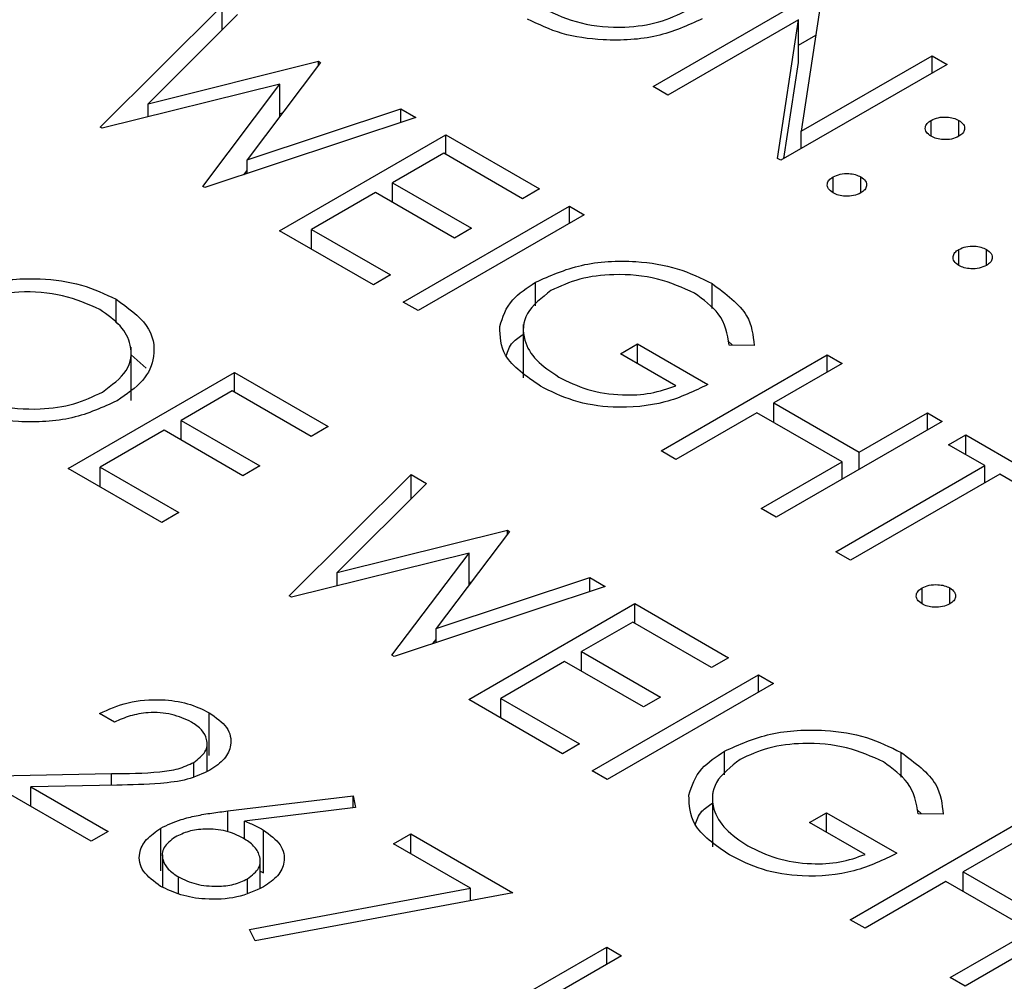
# Model space of a CAD drawing. Header units: inches. Extents: x 1880 to 2363, y -453 to -54.
# Tile 670 of 1056: x 1950.537 to 1950.914, y -148.8 to -148.432. Entities that reach past the tile are written whole.
import ezdxf

# ---------------------------------------------------------------- set-up
doc = ezdxf.new("R2010")
doc.units = ezdxf.units.IN
doc.header["$LTSCALE"] = 0.5
doc.header["$MEASUREMENT"] = 0
doc.layers.add('SID-M-S', color=105, linetype='Continuous')

msp = doc.modelspace()

# ---------------------------------------------------------------- linework, layer by layer
at = {"layer": 'SID-M-S'}
for p, q in [((1950.77942, -148.4574), (1950.84306, -148.42066)), ((1950.84426, -148.42135), (1950.83621, -148.47454)), ((1950.56769, -148.47294), (1950.6144, -148.42643)), ((1950.6144, -148.43572), (1950.6144, -148.42643)), ((1950.62031, -148.42984), (1950.58609, -148.46397)), ((1950.8351, -148.43184), (1950.78513, -148.46069)), ((1950.82707, -148.48491), (1950.8351, -148.43184)), ((1950.8351, -148.44818), (1950.8351, -148.43184)), ((1950.8351, -148.44158), (1950.84178, -148.43773)), ((1950.58609, -148.46397), (1950.65129, -148.44772)), ((1950.65211, -148.4482), (1950.62394, -148.48545)), ((1950.65129, -148.44772), (1950.65211, -148.4482)), ((1950.65129, -148.44929), (1950.65129, -148.44772)), ((1950.82953, -148.48499), (1950.8351, -148.44818)), ((1950.83621, -148.47454), (1950.8863, -148.44562)), ((1950.8863, -148.44562), (1950.89201, -148.44892)), ((1950.8863, -148.45222), (1950.8863, -148.44562)), ((1950.89201, -148.44892), (1950.82837, -148.48566)), ((1950.63656, -148.4565), (1950.56851, -148.47341)), ((1950.60704, -148.49565), (1950.63656, -148.4565)), ((1950.63656, -148.46876), (1950.63656, -148.4565)), ((1950.78513, -148.46069), (1950.77942, -148.4574)), ((1950.58609, -148.46904), (1950.58609, -148.46397)), ((1950.62394, -148.48545), (1950.68281, -148.46592)), ((1950.68281, -148.46592), (1950.68865, -148.46929)), ((1950.68281, -148.47123), (1950.68281, -148.46592)), ((1950.68865, -148.46929), (1950.60785, -148.49612)), ((1950.63656, -148.46772), (1950.63753, -148.46748)), ((1950.88589, -148.47647), (1950.88589, -148.47035)), ((1950.8965, -148.47647), (1950.8965, -148.47035)), ((1950.56851, -148.47341), (1950.56769, -148.47294)), ((1950.83621, -148.48113), (1950.83621, -148.47454)), ((1950.63643, -148.51262), (1950.70007, -148.47588)), ((1950.70007, -148.47588), (1950.73597, -148.49661)), ((1950.70007, -148.48342), (1950.70007, -148.47588)), ((1950.62394, -148.49078), (1950.62394, -148.48545)), ((1950.69926, -148.48295), (1950.67968, -148.49425)), ((1950.72945, -148.50038), (1950.69926, -148.48295)), ((1950.82837, -148.48566), (1950.82707, -148.48491)), ((1950.62272, -148.49118), (1950.62394, -148.48957)), ((1950.84836, -148.49814), (1950.84836, -148.49202)), ((1950.85897, -148.49814), (1950.85897, -148.49202)), ((1950.60785, -148.49612), (1950.60704, -148.49565)), ((1950.67968, -148.49425), (1950.70986, -148.51168)), ((1950.67968, -148.50179), (1950.67968, -148.49425)), ((1950.73597, -148.49661), (1950.72945, -148.50038)), ((1950.67315, -148.49802), (1950.64867, -148.51215)), ((1950.70334, -148.51545), (1950.67315, -148.49802)), ((1950.68376, -148.53994), (1950.7474, -148.5032)), ((1950.7474, -148.5032), (1950.75311, -148.5065)), ((1950.7474, -148.5098), (1950.7474, -148.5032)), ((1950.75311, -148.5065), (1950.68947, -148.54324)), ((1950.67233, -148.53335), (1950.63643, -148.51262)), ((1950.64867, -148.51215), (1950.67886, -148.52958)), ((1950.64867, -148.51969), (1950.64867, -148.51215)), ((1950.70986, -148.51168), (1950.70334, -148.51545)), ((1950.8965, -148.52593), (1950.8965, -148.5198)), ((1950.90711, -148.52593), (1950.90711, -148.5198)), ((1950.67886, -148.52958), (1950.67233, -148.53335)), ((1950.73437, -148.54139), (1950.73437, -148.53239)), ((1950.80202, -148.5424), (1950.80202, -148.53285)), ((1950.57381, -148.54786), (1950.57381, -148.53888)), ((1950.68947, -148.54324), (1950.68376, -148.53994)), ((1950.72975, -148.54859), (1950.72975, -148.569)), ((1950.57956, -148.57767), (1950.57956, -148.55726)), ((1950.76698, -148.55972), (1950.7735, -148.55595)), ((1950.7735, -148.55595), (1950.80043, -148.5715)), ((1950.7735, -148.56349), (1950.7735, -148.55595)), ((1950.80801, -148.55478), (1950.80979, -148.55644)), ((1950.81812, -148.55657), (1950.80859, -148.55642)), ((1950.57956, -148.56021), (1950.58535, -148.56525)), ((1950.78819, -148.57197), (1950.76698, -148.55972)), ((1950.78248, -148.59693), (1950.84612, -148.56019)), ((1950.84612, -148.56019), (1950.85183, -148.56349)), ((1950.84612, -148.56679), (1950.84612, -148.56019)), ((1950.85183, -148.56349), (1950.82572, -148.57856)), ((1950.55546, -148.60364), (1950.6191, -148.5669)), ((1950.6191, -148.5669), (1950.655, -148.58763)), ((1950.6191, -148.57444), (1950.6191, -148.5669)), ((1950.61828, -148.57397), (1950.5987, -148.58527)), ((1950.64847, -148.5914), (1950.61828, -148.57397)), ((1950.82572, -148.57856), (1950.85836, -148.5974)), ((1950.82572, -148.5861), (1950.82572, -148.57856)), ((1950.81919, -148.58233), (1950.78819, -148.60023)), ((1950.85183, -148.60117), (1950.81919, -148.58233)), ((1950.85836, -148.5974), (1950.88447, -148.58233)), ((1950.88447, -148.58233), (1950.89018, -148.58563)), ((1950.88447, -148.58892), (1950.88447, -148.58233)), ((1950.5987, -148.58527), (1950.62889, -148.6027)), ((1950.5987, -148.59281), (1950.5987, -148.58527)), ((1950.655, -148.58763), (1950.64847, -148.5914)), ((1950.89018, -148.58563), (1950.82654, -148.62237)), ((1950.59217, -148.58904), (1950.56769, -148.60317)), ((1950.62236, -148.60647), (1950.59217, -148.58904)), ((1950.89262, -148.59458), (1950.89915, -148.59081)), ((1950.89915, -148.59081), (1950.9326, -148.61012)), ((1950.89915, -148.59834), (1950.89915, -148.59081)), ((1950.90649, -148.60258), (1950.89262, -148.59458)), ((1950.78819, -148.60023), (1950.78248, -148.59693)), ((1950.85836, -148.604), (1950.85836, -148.5974)), ((1950.62889, -148.6027), (1950.62236, -148.60647)), ((1950.82083, -148.61907), (1950.85183, -148.60117)), ((1950.84938, -148.63555), (1950.90649, -148.60258)), ((1950.85183, -148.60776), (1950.85183, -148.60117)), ((1950.90649, -148.60918), (1950.90649, -148.60258)), ((1950.59136, -148.62437), (1950.55546, -148.60364)), ((1950.56769, -148.60317), (1950.59788, -148.6206)), ((1950.56769, -148.61071), (1950.56769, -148.60317)), ((1950.64011, -148.65251), (1950.68682, -148.606)), ((1950.68682, -148.606), (1950.69272, -148.60941)), ((1950.68682, -148.61529), (1950.68682, -148.606)), ((1950.91221, -148.60588), (1950.85509, -148.63885)), ((1950.92608, -148.61389), (1950.91221, -148.60588)), ((1950.69272, -148.60941), (1950.6585, -148.64354)), ((1950.59788, -148.6206), (1950.59136, -148.62437)), ((1950.82654, -148.62237), (1950.82083, -148.61907)), ((1950.6585, -148.64354), (1950.7237, -148.62729)), ((1950.72452, -148.62777), (1950.69635, -148.66502)), ((1950.7237, -148.62729), (1950.72452, -148.62777)), ((1950.7237, -148.62886), (1950.7237, -148.62729)), ((1950.70897, -148.63607), (1950.64092, -148.65298)), ((1950.67945, -148.67522), (1950.70897, -148.63607)), ((1950.70897, -148.64833), (1950.70897, -148.63607)), ((1950.85509, -148.63885), (1950.84938, -148.63555)), ((1950.6585, -148.64861), (1950.6585, -148.64354)), ((1950.69635, -148.66502), (1950.75522, -148.64549)), ((1950.70897, -148.64729), (1950.70994, -148.64705)), ((1950.75522, -148.64549), (1950.76106, -148.64886)), ((1950.75522, -148.6508), (1950.75522, -148.64549)), ((1950.76106, -148.64886), (1950.68026, -148.67569)), ((1950.88243, -148.65557), (1950.88243, -148.64945)), ((1950.89303, -148.65557), (1950.89303, -148.64945)), ((1950.64092, -148.65298), (1950.64011, -148.65251)), ((1950.70884, -148.69219), (1950.77248, -148.65545)), ((1950.77248, -148.65545), (1950.80838, -148.67618)), ((1950.77248, -148.66299), (1950.77248, -148.65545)), ((1950.77167, -148.66252), (1950.75209, -148.67382)), ((1950.80186, -148.67995), (1950.77167, -148.66252)), ((1950.69635, -148.67035), (1950.69635, -148.66502)), ((1950.69513, -148.67075), (1950.69635, -148.66914)), ((1950.75209, -148.67382), (1950.78227, -148.69125)), ((1950.75209, -148.68136), (1950.75209, -148.67382)), ((1950.68026, -148.67569), (1950.67945, -148.67522)), ((1950.74556, -148.67759), (1950.72108, -148.69172)), ((1950.77575, -148.69502), (1950.74556, -148.67759)), ((1950.80838, -148.67618), (1950.80186, -148.67995)), ((1950.75617, -148.71951), (1950.81981, -148.68277)), ((1950.82552, -148.68607), (1950.76188, -148.72281)), ((1950.81981, -148.68277), (1950.82552, -148.68607)), ((1950.81981, -148.68937), (1950.81981, -148.68277)), ((1950.74474, -148.71292), (1950.70884, -148.69219)), ((1950.72108, -148.69172), (1950.75127, -148.70915)), ((1950.72108, -148.69926), (1950.72108, -148.69172)), ((1950.78227, -148.69125), (1950.77575, -148.69502)), ((1950.60946, -148.71356), (1950.60946, -148.69723)), ((1950.5732, -148.70079), (1950.56749, -148.69749)), ((1950.60864, -148.71969), (1950.60864, -148.70902)), ((1950.75127, -148.70915), (1950.74474, -148.71292)), ((1950.80678, -148.72096), (1950.80678, -148.71196)), ((1950.87443, -148.72197), (1950.87443, -148.71242)), ((1950.60354, -148.72172), (1950.60354, -148.71624)), ((1950.76188, -148.72281), (1950.75617, -148.71951)), ((1950.52099, -148.72151), (1950.572, -148.72056)), ((1950.56423, -148.74648), (1950.52099, -148.72151)), ((1950.572, -148.72503), (1950.572, -148.72056)), ((1950.57406, -148.72499), (1950.54114, -148.72561)), ((1950.54114, -148.72561), (1950.57075, -148.74271)), ((1950.54114, -148.73315), (1950.54114, -148.72561)), ((1950.61655, -148.73485), (1950.66458, -148.72905)), ((1950.66458, -148.72905), (1950.66553, -148.73358)), ((1950.66458, -148.7337), (1950.66458, -148.72905)), ((1950.80216, -148.72816), (1950.80216, -148.74857)), ((1950.61655, -148.74287), (1950.61655, -148.73485)), ((1950.66553, -148.73358), (1950.623, -148.73872)), ((1950.88042, -148.73435), (1950.8822, -148.73601)), ((1950.623, -148.74564), (1950.623, -148.73872)), ((1950.83939, -148.73929), (1950.84591, -148.73552)), ((1950.84591, -148.73552), (1950.87284, -148.75107)), ((1950.84591, -148.74306), (1950.84591, -148.73552)), ((1950.89053, -148.73614), (1950.881, -148.736)), ((1950.59095, -148.75774), (1950.59095, -148.74141)), ((1950.6302, -148.7585), (1950.6302, -148.74217)), ((1950.8606, -148.75154), (1950.83939, -148.73929)), ((1950.85489, -148.7765), (1950.91853, -148.73976)), ((1950.57075, -148.74271), (1950.56423, -148.74648)), ((1950.68008, -148.74742), (1950.68661, -148.74365)), ((1950.68661, -148.74365), (1950.72577, -148.76626)), ((1950.68661, -148.75119), (1950.68661, -148.74365)), ((1950.92424, -148.74306), (1950.89813, -148.75813)), ((1950.70958, -148.76445), (1950.68008, -148.74742)), ((1950.59153, -148.75169), (1950.59153, -148.76401)), ((1950.62898, -148.76442), (1950.62898, -148.75403)), ((1950.59768, -148.76656), (1950.59768, -148.76013)), ((1950.62417, -148.76622), (1950.62417, -148.76086)), ((1950.62898, -148.75786), (1950.6302, -148.7585)), ((1950.89813, -148.75813), (1950.93077, -148.77697)), ((1950.89813, -148.76567), (1950.89813, -148.75813)), ((1950.62483, -148.78021), (1950.70958, -148.76445)), ((1950.70958, -148.76927), (1950.70958, -148.76445)), ((1950.8916, -148.7619), (1950.8606, -148.7798)), ((1950.92424, -148.78074), (1950.8916, -148.7619)), ((1950.96259, -148.7652), (1950.89895, -148.80194)), ((1950.72577, -148.76626), (1950.62705, -148.78463)), ((1950.8606, -148.7798), (1950.85489, -148.7765)), ((1950.62705, -148.78463), (1950.62483, -148.78021)), ((1950.89324, -148.79864), (1950.92424, -148.78074)), ((1950.69803, -148.82372), (1950.76167, -148.78698)), ((1950.76167, -148.78698), (1950.76738, -148.79028)), ((1950.76167, -148.79358), (1950.76167, -148.78698)), ((1950.76738, -148.79028), (1950.71027, -148.82325)), ((1950.89895, -148.80194), (1950.89324, -148.79864))]:
    msp.add_line(p, q, dxfattribs=at)
for points, knots in [([(1950.73768, -148.42765), (1950.74218, -148.42972), (1950.75118, -148.43385), (1950.76752, -148.43523), (1950.78209, -148.43317), (1950.78904, -148.42984), (1950.79251, -148.42817)], [0, 0, 0, 0, 0.2798297, 0.559389, 0.7796538, 1, 1, 1, 1]), ([(1950.79821, -148.43148), (1950.79271, -148.434), (1950.78172, -148.43906), (1950.7617, -148.44015), (1950.74401, -148.43769), (1950.73559, -148.4336), (1950.73138, -148.43155)], [0, 0, 0, 0, 0.27963, 0.559343, 0.779597, 1, 1, 1, 1]), ([(1950.88589, -148.47647), (1950.8852, -148.47597), (1950.88382, -148.47496), (1950.88354, -148.47313), (1950.88421, -148.47151), (1950.88533, -148.47074), (1950.88589, -148.47035)], [0, 0, 0, 0, 0.279647, 0.559299, 0.779615, 1, 1, 1, 1]), ([(1950.88589, -148.47035), (1950.88677, -148.46995), (1950.88852, -148.46916), (1950.89169, -148.469), (1950.89449, -148.46939), (1950.89583, -148.47003), (1950.8965, -148.47035)], [0, 0, 0, 0, 0.279585, 0.559454, 0.779697, 1, 1, 1, 1]), ([(1950.8965, -148.47035), (1950.8972, -148.47085), (1950.89859, -148.47186), (1950.89884, -148.47369), (1950.8982, -148.47532), (1950.89707, -148.47609), (1950.8965, -148.47647)], [0, 0, 0, 0, 0.279602, 0.559212, 0.779475, 1, 1, 1, 1]), ([(1950.8965, -148.47647), (1950.89563, -148.47687), (1950.89388, -148.47768), (1950.8907, -148.47783), (1950.8879, -148.47745), (1950.88656, -148.4768), (1950.88589, -148.47647)], [0, 0, 0, 0, 0.279517, 0.559326, 0.779544, 1, 1, 1, 1]), ([(1950.84836, -148.49814), (1950.84768, -148.49763), (1950.84631, -148.49662), (1950.84602, -148.49479), (1950.84669, -148.49318), (1950.84781, -148.4924), (1950.84836, -148.49202)], [0, 0, 0, 0, 0.279581, 0.559143, 0.779575, 1, 1, 1, 1]), ([(1950.84836, -148.49202), (1950.84924, -148.49162), (1950.85099, -148.49082), (1950.85416, -148.49065), (1950.85696, -148.49104), (1950.8583, -148.49169), (1950.85897, -148.49202)], [0, 0, 0, 0, 0.279576, 0.559284, 0.779552, 1, 1, 1, 1]), ([(1950.85897, -148.49202), (1950.85966, -148.49252), (1950.86106, -148.49353), (1950.86131, -148.49536), (1950.86067, -148.49699), (1950.85954, -148.49775), (1950.85897, -148.49814)], [0, 0, 0, 0, 0.279602, 0.559212, 0.779475, 1, 1, 1, 1]), ([(1950.85897, -148.49814), (1950.85809, -148.49854), (1950.85634, -148.49933), (1950.85317, -148.49949), (1950.85037, -148.49911), (1950.84903, -148.49846), (1950.84836, -148.49814)], [0, 0, 0, 0, 0.279469, 0.559358, 0.779674, 1, 1, 1, 1]), ([(1950.8965, -148.52593), (1950.89582, -148.52542), (1950.89445, -148.52441), (1950.89416, -148.52258), (1950.89483, -148.52097), (1950.89594, -148.52019), (1950.8965, -148.5198)], [0, 0, 0, 0, 0.279581, 0.559143, 0.779575, 1, 1, 1, 1]), ([(1950.8965, -148.5198), (1950.89737, -148.51941), (1950.89912, -148.51861), (1950.9023, -148.51844), (1950.9051, -148.51883), (1950.90644, -148.51948), (1950.90711, -148.5198)], [0, 0, 0, 0, 0.279576, 0.559284, 0.779552, 1, 1, 1, 1]), ([(1950.90711, -148.5198), (1950.9078, -148.52031), (1950.90919, -148.52132), (1950.90945, -148.52315), (1950.90881, -148.52477), (1950.90767, -148.52554), (1950.90711, -148.52593)], [0, 0, 0, 0, 0.279602, 0.559212, 0.779475, 1, 1, 1, 1]), ([(1950.73437, -148.53239), (1950.73998, -148.52987), (1950.75121, -148.52484), (1950.77155, -148.52367), (1950.7893, -148.5266), (1950.79778, -148.53077), (1950.80202, -148.53285)], [0, 0, 0, 0, 0.27959, 0.559072, 0.779411, 1, 1, 1, 1]), ([(1950.90711, -148.52593), (1950.90623, -148.52633), (1950.90448, -148.52712), (1950.90131, -148.52728), (1950.89851, -148.52689), (1950.89717, -148.52625), (1950.8965, -148.52593)], [0, 0, 0, 0, 0.279469, 0.559358, 0.779674, 1, 1, 1, 1]), ([(1950.50704, -148.53928), (1950.51254, -148.53678), (1950.52353, -148.53179), (1950.54342, -148.53036), (1950.56108, -148.53286), (1950.56957, -148.53687), (1950.57381, -148.53888)], [0, 0, 0, 0, 0.279731, 0.559327, 0.77968, 1, 1, 1, 1]), ([(1950.7953, -148.53651), (1950.79079, -148.53447), (1950.78176, -148.53039), (1950.76556, -148.52888), (1950.75091, -148.53067), (1950.74386, -148.53392), (1950.74033, -148.53554)], [0, 0, 0, 0, 0.279847, 0.559555, 0.779847, 1, 1, 1, 1]), ([(1950.72073, -148.54927), (1950.72185, -148.54572), (1950.72387, -148.53937), (1950.73115, -148.53453), (1950.73437, -148.53239)], [0, 0, 0, 0, 0.559317, 1, 1, 1, 1]), ([(1950.80202, -148.53285), (1950.80732, -148.53678), (1950.81682, -148.54382), (1950.81772, -148.55267), (1950.81812, -148.55657)], [0, 0, 0, 0, 0.558579, 1, 1, 1, 1]), ([(1950.56757, -148.54281), (1950.56303, -148.54079), (1950.55395, -148.53676), (1950.53767, -148.53554), (1950.52315, -148.53757), (1950.51623, -148.5409), (1950.51278, -148.54256)], [0, 0, 0, 0, 0.279627, 0.55935, 0.77963, 1, 1, 1, 1]), ([(1950.57381, -148.53888), (1950.57828, -148.54206), (1950.5872, -148.54842), (1950.58932, -148.56007), (1950.585, -148.57038), (1950.57783, -148.57527), (1950.57425, -148.57772)], [0, 0, 0, 0, 0.279767, 0.559358, 0.779571, 1, 1, 1, 1]), ([(1950.74033, -148.53554), (1950.73678, -148.53834), (1950.72966, -148.54396), (1950.72921, -148.55397), (1950.73413, -148.56246), (1950.74024, -148.56659), (1950.74329, -148.56866)], [0, 0, 0, 0, 0.2790614, 0.5585842, 0.7792365, 1, 1, 1, 1]), ([(1950.80859, -148.55642), (1950.80789, -148.55229), (1950.80664, -148.54489), (1950.79877, -148.53907), (1950.7953, -148.53651)], [0, 0, 0, 0, 0.55984, 1, 1, 1, 1]), ([(1950.56855, -148.57442), (1950.5721, -148.5718), (1950.5792, -148.56658), (1950.58022, -148.55705), (1950.57612, -148.54883), (1950.57042, -148.54481), (1950.56757, -148.54281)], [0, 0, 0, 0, 0.279468, 0.55887, 0.779516, 1, 1, 1, 1]), ([(1950.73627, -148.57214), (1950.73086, -148.56839), (1950.72121, -148.5617), (1950.72087, -148.55307), (1950.72073, -148.54927)], [0, 0, 0, 0, 0.559617, 1, 1, 1, 1]), ([(1950.72323, -148.56053), (1950.72379, -148.55874), (1950.72475, -148.55566), (1950.72827, -148.5533), (1950.72975, -148.55231)], [0, 0, 0, 0, 0.57824, 1, 1, 1, 1]), ([(1950.74329, -148.56866), (1950.74683, -148.57041), (1950.75389, -148.5739), (1950.76668, -148.57583), (1950.77881, -148.57528), (1950.78506, -148.57307), (1950.78819, -148.57197)], [0, 0, 0, 0, 0.2802537, 0.5599124, 0.7799408, 1, 1, 1, 1]), ([(1950.80043, -148.5715), (1950.79523, -148.57405), (1950.78486, -148.57913), (1950.76546, -148.58103), (1950.74834, -148.57822), (1950.74029, -148.57417), (1950.73627, -148.57214)], [0, 0, 0, 0, 0.280351, 0.559367, 0.779371, 1, 1, 1, 1]), ([(1950.51372, -148.5739), (1950.51822, -148.57596), (1950.52722, -148.5801), (1950.54355, -148.58148), (1950.55813, -148.57942), (1950.56508, -148.57609), (1950.56855, -148.57442)], [0, 0, 0, 0, 0.2798297, 0.559389, 0.7796538, 1, 1, 1, 1]), ([(1950.57425, -148.57772), (1950.56875, -148.58025), (1950.55775, -148.58531), (1950.53774, -148.58639), (1950.52005, -148.58394), (1950.51163, -148.57985), (1950.50742, -148.5778)], [0, 0, 0, 0, 0.27963, 0.559343, 0.779597, 1, 1, 1, 1]), ([(1950.88243, -148.64945), (1950.8833, -148.64905), (1950.88505, -148.64825), (1950.88822, -148.64809), (1950.89103, -148.64848), (1950.89236, -148.64912), (1950.89303, -148.64945)], [0, 0, 0, 0, 0.279576, 0.559284, 0.779552, 1, 1, 1, 1]), ([(1950.88243, -148.65557), (1950.88174, -148.65507), (1950.88037, -148.65405), (1950.88009, -148.65223), (1950.88076, -148.65061), (1950.88187, -148.64984), (1950.88243, -148.64945)], [0, 0, 0, 0, 0.279581, 0.559143, 0.779575, 1, 1, 1, 1]), ([(1950.89303, -148.64945), (1950.89373, -148.64995), (1950.89512, -148.65096), (1950.89537, -148.65279), (1950.89474, -148.65442), (1950.8936, -148.65519), (1950.89303, -148.65557)], [0, 0, 0, 0, 0.279602, 0.559212, 0.779475, 1, 1, 1, 1]), ([(1950.89303, -148.65557), (1950.89216, -148.65597), (1950.89041, -148.65677), (1950.88724, -148.65692), (1950.88443, -148.65654), (1950.88309, -148.65589), (1950.88243, -148.65557)], [0, 0, 0, 0, 0.279469, 0.559358, 0.779674, 1, 1, 1, 1]), ([(1950.56749, -148.69749), (1950.57096, -148.69592), (1950.57788, -148.69278), (1950.59038, -148.69183), (1950.60153, -148.69337), (1950.60681, -148.69594), (1950.60946, -148.69723)], [0, 0, 0, 0, 0.280029, 0.559515, 0.779668, 1, 1, 1, 1]), ([(1950.60264, -148.70082), (1950.60024, -148.6997), (1950.59546, -148.69745), (1950.58658, -148.6969), (1950.57895, -148.69825), (1950.57512, -148.69994), (1950.5732, -148.70079)], [0, 0, 0, 0, 0.279699, 0.558847, 0.779176, 1, 1, 1, 1]), ([(1950.60946, -148.69723), (1950.61203, -148.69902), (1950.61717, -148.7026), (1950.61829, -148.70922), (1950.61582, -148.71506), (1950.61178, -148.71785), (1950.60976, -148.71925)], [0, 0, 0, 0, 0.27989, 0.559224, 0.779582, 1, 1, 1, 1]), ([(1950.60354, -148.71624), (1950.60524, -148.71495), (1950.60865, -148.71237), (1950.60893, -148.70772), (1950.60693, -148.70371), (1950.60407, -148.70179), (1950.60264, -148.70082)], [0, 0, 0, 0, 0.279126, 0.558978, 0.77935, 1, 1, 1, 1]), ([(1950.80678, -148.71196), (1950.81239, -148.70944), (1950.82362, -148.70441), (1950.84397, -148.70324), (1950.86171, -148.70617), (1950.87019, -148.71034), (1950.87443, -148.71242)], [0, 0, 0, 0, 0.27959, 0.559072, 0.779411, 1, 1, 1, 1]), ([(1950.79314, -148.72884), (1950.79426, -148.72529), (1950.79628, -148.71894), (1950.80357, -148.7141), (1950.80678, -148.71196)], [0, 0, 0, 0, 0.559317, 1, 1, 1, 1]), ([(1950.86771, -148.71608), (1950.8632, -148.71404), (1950.85417, -148.70996), (1950.83797, -148.70845), (1950.82332, -148.71024), (1950.81627, -148.71349), (1950.81274, -148.71511)], [0, 0, 0, 0, 0.279847, 0.559555, 0.779847, 1, 1, 1, 1]), ([(1950.87443, -148.71242), (1950.87974, -148.71636), (1950.88923, -148.72339), (1950.89013, -148.73224), (1950.89053, -148.73614)], [0, 0, 0, 0, 0.558579, 1, 1, 1, 1]), ([(1950.572, -148.72056), (1950.5782, -148.7205), (1950.58683, -148.72043), (1950.59783, -148.71895), (1950.60164, -148.71714), (1950.60354, -148.71624)], [0, 0, 0, 0, 0.560717, 0.780532, 1, 1, 1, 1]), ([(1950.81274, -148.71511), (1950.80919, -148.71791), (1950.80207, -148.72353), (1950.80162, -148.73354), (1950.80654, -148.74203), (1950.81265, -148.74616), (1950.8157, -148.74823)], [0, 0, 0, 0, 0.279061, 0.558584, 0.779236, 1, 1, 1, 1]), ([(1950.881, -148.736), (1950.8803, -148.73186), (1950.87905, -148.72446), (1950.87118, -148.71864), (1950.86771, -148.71608)], [0, 0, 0, 0, 0.55984, 1, 1, 1, 1]), ([(1950.60976, -148.71925), (1950.60698, -148.72055), (1950.60141, -148.72317), (1950.58869, -148.72464), (1950.57961, -148.72486), (1950.57406, -148.72499)], [0, 0, 0, 0, 0.279288, 0.559154, 1, 1, 1, 1]), ([(1950.80868, -148.75171), (1950.80327, -148.74796), (1950.79362, -148.74127), (1950.79328, -148.73264), (1950.79314, -148.72884)], [0, 0, 0, 0, 0.559617, 1, 1, 1, 1]), ([(1950.59095, -148.74141), (1950.59345, -148.74023), (1950.59757, -148.73828), (1950.60444, -148.73664), (1950.61043, -148.73561), (1950.61451, -148.7351), (1950.61655, -148.73485)], [0, 0, 0, 0, 0.339374, 0.559486, 0.779731, 1, 1, 1, 1]), ([(1950.79564, -148.7401), (1950.7962, -148.73831), (1950.79716, -148.73523), (1950.80068, -148.73287), (1950.80216, -148.73188)], [0, 0, 0, 0, 0.5782397, 1, 1, 1, 1]), ([(1950.623, -148.73872), (1950.62441, -148.73931), (1950.62694, -148.74038), (1950.6292, -148.74162), (1950.6302, -148.74217)], [0, 0, 0, 0, 0.55991, 1, 1, 1, 1]), ([(1950.59085, -148.76373), (1950.58834, -148.76189), (1950.58333, -148.75821), (1950.58207, -148.75151), (1950.58491, -148.74566), (1950.58894, -148.74283), (1950.59095, -148.74141)], [0, 0, 0, 0, 0.2796696, 0.5590848, 0.7795576, 1, 1, 1, 1]), ([(1950.62247, -148.74525), (1950.62037, -148.74422), (1950.61617, -148.74218), (1950.60837, -148.74155), (1950.6014, -148.74245), (1950.59809, -148.74405), (1950.59643, -148.74484)], [0, 0, 0, 0, 0.280127, 0.559515, 0.779719, 1, 1, 1, 1]), ([(1950.6302, -148.74217), (1950.63267, -148.74396), (1950.63761, -148.74755), (1950.63871, -148.75408), (1950.63625, -148.75984), (1950.63223, -148.76258), (1950.63023, -148.76395)], [0, 0, 0, 0, 0.279638, 0.559326, 0.779527, 1, 1, 1, 1]), ([(1950.59643, -148.74484), (1950.59475, -148.74613), (1950.59138, -148.7487), (1950.59132, -148.75333), (1950.59342, -148.75727), (1950.59626, -148.75918), (1950.59768, -148.76013)], [0, 0, 0, 0, 0.279059, 0.55882, 0.779303, 1, 1, 1, 1]), ([(1950.62417, -148.76086), (1950.62587, -148.75953), (1950.62928, -148.75689), (1950.62913, -148.75215), (1950.62685, -148.74815), (1950.62393, -148.74622), (1950.62247, -148.74525)], [0, 0, 0, 0, 0.278754, 0.558605, 0.779147, 1, 1, 1, 1]), ([(1950.8157, -148.74823), (1950.81924, -148.74998), (1950.8263, -148.75347), (1950.8391, -148.7554), (1950.85122, -148.75485), (1950.85747, -148.75264), (1950.8606, -148.75154)], [0, 0, 0, 0, 0.280254, 0.559912, 0.779941, 1, 1, 1, 1]), ([(1950.87284, -148.75107), (1950.86764, -148.75362), (1950.85727, -148.7587), (1950.83787, -148.7606), (1950.82075, -148.75779), (1950.8127, -148.75374), (1950.80868, -148.75171)], [0, 0, 0, 0, 0.280351, 0.559367, 0.779371, 1, 1, 1, 1]), ([(1950.59768, -148.76013), (1950.59983, -148.76115), (1950.60413, -148.76318), (1950.61192, -148.76391), (1950.61908, -148.76324), (1950.62247, -148.76165), (1950.62417, -148.76086)], [0, 0, 0, 0, 0.280018, 0.559853, 0.779987, 1, 1, 1, 1]), ([(1950.63023, -148.76395), (1950.62698, -148.76545), (1950.6205, -148.76843), (1950.60862, -148.76902), (1950.59833, -148.7673), (1950.59334, -148.76492), (1950.59085, -148.76373)], [0, 0, 0, 0, 0.279631, 0.55896, 0.779478, 1, 1, 1, 1])]:
    msp.add_open_spline(points, degree=3, knots=knots, dxfattribs=at)

doc.saveas('drawing.dxf')
